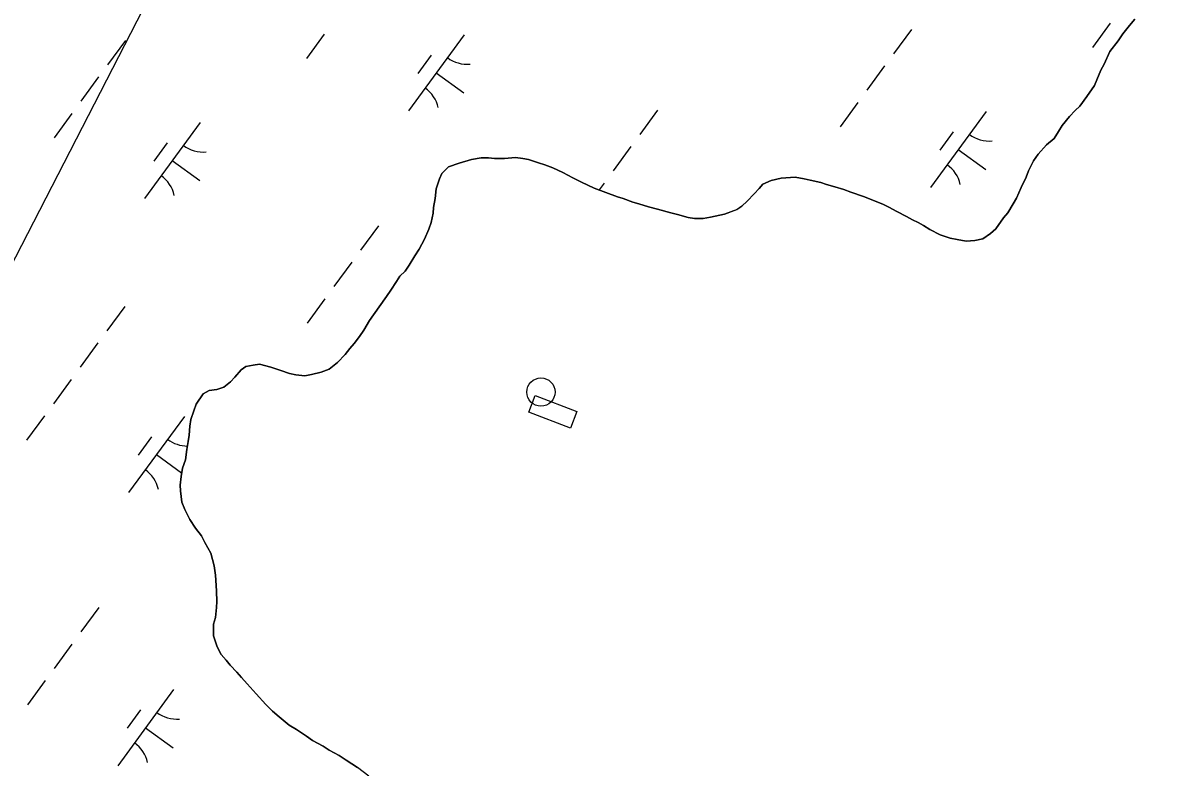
# Model space of a CAD drawing. Extents: x 3905714 to 3926767, y 183354 to 205755.
# Drawn here: x 3921059 to 3921659, y 196136 to 196531 of the extents above; entities that cross this region are included whole.
import ezdxf

# ---------------------------------------------------------------- set-up
doc = ezdxf.new("R2010")
doc.units = 0
for name, color, linetype in [('V-CHAN-DOCK', 7, 'Continuous'), ('V-DOMW-TANK', 7, 'Continuous'), ('V-TOPO-SHOR', 7, 'Continuous'), ('V-UTIL-LINE', 7, 'Continuous'), ('V-WETL-SWMP', 7, 'Continuous')]:
    doc.layers.add(name, color=color, linetype=linetype)

msp = doc.modelspace()

# ---------------------------------------------------------------- linework, layer by layer
at = {"layer": 'V-CHAN-DOCK'}
msp.add_lwpolyline([(3921331.09, 196333.03), (3921353.28, 196324.58), (3921349.93, 196315.79), (3921327.74, 196324.25)], close=True, dxfattribs=at)
at = {"layer": 'V-DOMW-TANK'}
msp.add_circle((3921334.23, 196334.94), 7.5, dxfattribs=at)
at = {"layer": 'V-TOPO-SHOR'}
for points in [[(3921640.13, 196521.27), (3921642.68, 196524.81), (3921646.25, 196529.36), (3921649.05, 196532.65)], [(3921262.26, 196399.1), (3921264.3, 196402.14), (3921267.36, 196407.2), (3921269.65, 196410.74), (3921272.46, 196416.06), (3921274.77, 196421.38), (3921276.05, 196424.92), (3921277.08, 196429.74), (3921277.34, 196432.78), (3921278.12, 196437.6), (3921278.65, 196442.67), (3921280.44, 196447.99), (3921281.72, 196450.78), (3921285.28, 196454.32), (3921290.87, 196456.32), (3921297.47, 196458.33), (3921302.55, 196459.07), (3921306.35, 196459.06), (3921309.65, 196458.79), (3921314.98, 196458.77), (3921320.81, 196459.26), (3921324.62, 196458.74), (3921327.66, 196458.22), (3921332.98, 196456.42), (3921336.27, 196455.4), (3921340.58, 196453.86), (3921345.9, 196451.3), (3921351.21, 196448.5), (3921355.77, 196446.2), (3921362.35, 196443.13), (3921368.69, 196440.82), (3921374.77, 196438.52), (3921377.81, 196437.49), (3921382.87, 196435.7), (3921386.17, 196434.67), (3921391.23, 196433.13), (3921396.05, 196431.85), (3921403.15, 196430.05), (3921406.69, 196429.02), (3921412.27, 196427.48), (3921415.56, 196426.96), (3921420.13, 196426.94), (3921424.19, 196427.69), (3921431.55, 196429.18), (3921438.15, 196431.7), (3921440.7, 196433.46), (3921443.5, 196436.24), (3921447.31, 196440.03), (3921449.86, 196442.81), (3921451.9, 196445.09), (3921456.22, 196447.1), (3921461.55, 196448.35), (3921468.91, 196448.83), (3921473.72, 196448.06), (3921477.02, 196447.28), (3921482.6, 196445.99), (3921485.64, 196444.97), (3921489.94, 196443.69), (3921494.76, 196442.4), (3921498.56, 196440.86), (3921505.14, 196438.56), (3921510.21, 196436.76), (3921515.78, 196434.46), (3921518.57, 196432.93), (3921522.87, 196430.63), (3921527.94, 196428.08), (3921531.23, 196426.29), (3921534.27, 196424.76), (3921537.05, 196423.22), (3921540.34, 196421.18), (3921545.91, 196418.37), (3921551.23, 196416.58), (3921554.78, 196415.8), (3921559.6, 196415.03), (3921564.16, 196415.26), (3921568.48, 196416.26), (3921572.54, 196419.04), (3921575.34, 196421.56), (3921579.42, 196427.38), (3921581.71, 196429.91), (3921584.52, 196434.72), (3921586.31, 196437.76), (3921588.87, 196443.33), (3921591.42, 196448.9), (3921592.7, 196452.19), (3921595.26, 196457.51), (3921597.81, 196461.05), (3921602.14, 196466.11), (3921606.21, 196469.39), (3921608.5, 196473.19), (3921610.54, 196476.23), (3921614.37, 196481.03), (3921617.42, 196484.32), (3921619.97, 196486.59), (3921623.54, 196491.65), (3921627.62, 196497.47), (3921628.9, 196500.51), (3921630.94, 196505.58), (3921632.73, 196508.87), (3921635.8, 196515.45), (3921640.13, 196521.27)], [(3921243.03, 196131.31), (3921236.96, 196135.9), (3921230.88, 196139.73), (3921227.34, 196142.27), (3921222.03, 196145.08), (3921218.74, 196147.13), (3921213.17, 196150.19), (3921209.88, 196152.49), (3921204.56, 196156.05), (3921200.77, 196158.35), (3921195.46, 196162.68), (3921191.92, 196165.74), (3921188.38, 196169.3), (3921183.33, 196174.9), (3921178.52, 196180.24), (3921175.49, 196183.55), (3921172.97, 196186.35), (3921169.43, 196190.17), (3921167.41, 196192.71), (3921164.63, 196195.77), (3921162.61, 196199.83), (3921160.61, 196205.68), (3921160.63, 196211.76), (3921161.66, 196215.31), (3921162.18, 196220.64), (3921162.45, 196223.93), (3921162.21, 196229.26), (3921161.97, 196232.3), (3921161.74, 196237.88), (3921160.99, 196242.71), (3921159.24, 196249.56), (3921155.97, 196255.15), (3921154.2, 196258.71), (3921151.17, 196262.78), (3921148.15, 196267.36), (3921145.38, 196272.7), (3921143.87, 196276.5), (3921143.13, 196282.6), (3921142.89, 196285.64), (3921143.41, 196290.2), (3921144.19, 196294.51), (3921145.73, 196299.07), (3921146.5, 196304.4), (3921147.28, 196308.71), (3921147.8, 196312), (3921148.07, 196316.82), (3921148.59, 196320.37), (3921150.13, 196324.93), (3921151.41, 196328.48), (3921155.23, 196334.04), (3921158.29, 196335.81), (3921162.34, 196336.3), (3921166.16, 196337.55), (3921169.72, 196340.33), (3921172.01, 196342.86), (3921175.32, 196346.65), (3921177.86, 196348.42), (3921181.67, 196349.17), (3921184.97, 196349.66), (3921191.05, 196348.12), (3921196.37, 196346.32), (3921200.93, 196344.79), (3921204.23, 196344.01), (3921209.04, 196343.49), (3921212.6, 196344.24), (3921217.68, 196345.49), (3921221.99, 196346.99), (3921226.32, 196350.53), (3921230.39, 196354.83), (3921232.94, 196358.11), (3921235.23, 196360.64), (3921238.03, 196364.44), (3921240.33, 196367.73), (3921243.39, 196372.79), (3921248.49, 196380.13), (3921252.32, 196385.69), (3921254.61, 196388.98), (3921257.67, 196393.54), (3921259.46, 196396.32), (3921262.26, 196399.1)]]:
    msp.add_lwpolyline(points, dxfattribs=at)
at = {"layer": 'V-UTIL-LINE'}
msp.add_lwpolyline([(3919053.82, 189827.07), (3918313.52, 190612.09), (3918520.46, 191058.29), (3918753.91, 192077.3), (3920478.53, 195285.34), (3921148.44, 196586.73), (3921587.51, 197419.94), (3921944.61, 198057.47)], dxfattribs=at)
at = {"layer": 'V-WETL-SWMP'}
for p, q in [((3921636.02, 196530.53), (3921626.56, 196517.62)), ((3921649.05, 196532.65), (3921646.25, 196529.36)), ((3921219.34, 196524.7), (3921209.89, 196511.79)), ((3921530.6, 196527.23), (3921521.15, 196514.33)), ((3921642.68, 196524.81), (3921640.13, 196521.27)), ((3921646.25, 196529.36), (3921642.68, 196524.81)), ((3921113.93, 196521.41), (3921104.47, 196508.5)), ((3921293.53, 196524.37), (3921263.98, 196484.04)), ((3921640.13, 196521.27), (3921635.8, 196515.45)), ((3921276.07, 196513.61), (3921268.98, 196503.93)), ((3921635.8, 196515.45), (3921632.73, 196508.87)), ((3921516.42, 196507.87), (3921506.96, 196494.97)), ((3921632.73, 196508.87), (3921630.94, 196505.58)), ((3921099.75, 196502.05), (3921090.29, 196489.14)), ((3921278.75, 196504.21), (3921293.27, 196493.57)), ((3921628.9, 196500.51), (3921627.62, 196497.47)), ((3921630.94, 196505.58), (3921628.9, 196500.51)), ((3921627.62, 196497.47), (3921623.54, 196491.65)), ((3921502.24, 196488.51), (3921492.78, 196475.61)), ((3921623.54, 196491.65), (3921619.97, 196486.59)), ((3921085.56, 196482.69), (3921076.11, 196469.78)), ((3921396.07, 196484.47), (3921386.62, 196471.57)), ((3921570.24, 196483.68), (3921540.69, 196443.35)), ((3921617.42, 196484.32), (3921614.37, 196481.03)), ((3921619.97, 196486.59), (3921617.42, 196484.32)), ((3921153.57, 196477.86), (3921124.02, 196437.52)), ((3921614.37, 196481.03), (3921610.54, 196476.23)), ((3921552.79, 196472.91), (3921545.7, 196463.23)), ((3921608.5, 196473.19), (3921606.21, 196469.39)), ((3921610.54, 196476.23), (3921608.5, 196473.19)), ((3921136.12, 196467.09), (3921129.03, 196457.41)), ((3921381.89, 196465.11), (3921372.43, 196452.21)), ((3921602.14, 196466.11), (3921597.81, 196461.05)), ((3921606.21, 196469.39), (3921602.14, 196466.11)), ((3921302.55, 196459.07), (3921297.47, 196458.33)), ((3921306.35, 196459.06), (3921302.55, 196459.07)), ((3921309.65, 196458.79), (3921306.35, 196459.06)), ((3921314.98, 196458.77), (3921309.65, 196458.79)), ((3921320.81, 196459.26), (3921314.98, 196458.77)), ((3921324.62, 196458.74), (3921320.81, 196459.26)), ((3921327.66, 196458.22), (3921324.62, 196458.74)), ((3921555.47, 196463.52), (3921569.99, 196452.88)), ((3921597.81, 196461.05), (3921595.26, 196457.51)), ((3921138.8, 196457.69), (3921153.32, 196447.05)), ((3921285.28, 196454.31), (3921281.72, 196450.77)), ((3921290.87, 196456.32), (3921285.28, 196454.31)), ((3921297.47, 196458.33), (3921290.87, 196456.32)), ((3921332.98, 196456.43), (3921327.66, 196458.22)), ((3921336.27, 196455.4), (3921332.98, 196456.43)), ((3921340.58, 196453.86), (3921336.27, 196455.4)), ((3921345.9, 196451.3), (3921340.58, 196453.86)), ((3921595.26, 196457.51), (3921592.7, 196452.19)), ((3921280.44, 196447.99), (3921278.65, 196442.67)), ((3921281.72, 196450.77), (3921280.44, 196447.99)), ((3921351.21, 196448.5), (3921345.9, 196451.3)), ((3921355.77, 196446.2), (3921351.21, 196448.5)), ((3921456.22, 196447.1), (3921451.9, 196445.09)), ((3921461.55, 196448.35), (3921456.22, 196447.1)), ((3921468.91, 196448.83), (3921461.55, 196448.35)), ((3921473.73, 196448.05), (3921468.91, 196448.83)), ((3921477.02, 196447.28), (3921473.73, 196448.05)), ((3921482.6, 196445.99), (3921477.02, 196447.28)), ((3921591.42, 196448.9), (3921588.87, 196443.33)), ((3921592.7, 196452.19), (3921591.42, 196448.9)), ((3921278.65, 196442.67), (3921278.12, 196437.6)), ((3921362.35, 196443.13), (3921355.77, 196446.2)), ((3921368.69, 196440.82), (3921362.35, 196443.13)), ((3921367.71, 196445.75), (3921365.06, 196442.14)), ((3921374.77, 196438.52), (3921368.69, 196440.82)), ((3921449.86, 196442.81), (3921447.32, 196440.03)), ((3921451.9, 196445.09), (3921449.86, 196442.81)), ((3921485.64, 196444.97), (3921482.6, 196445.99)), ((3921489.94, 196443.68), (3921485.64, 196444.97)), ((3921494.76, 196442.4), (3921489.94, 196443.68)), ((3921498.56, 196440.86), (3921494.76, 196442.4)), ((3921505.14, 196438.56), (3921498.56, 196440.86)), ((3921588.87, 196443.33), (3921586.31, 196437.76)), ((3921278.12, 196437.6), (3921277.34, 196432.78)), ((3921377.81, 196437.49), (3921374.77, 196438.52)), ((3921382.87, 196435.7), (3921377.81, 196437.49)), ((3921386.17, 196434.67), (3921382.87, 196435.7)), ((3921391.23, 196433.13), (3921386.17, 196434.67)), ((3921443.5, 196436.24), (3921440.7, 196433.46)), ((3921447.32, 196440.03), (3921443.5, 196436.24)), ((3921510.21, 196436.76), (3921505.14, 196438.56)), ((3921515.78, 196434.46), (3921510.21, 196436.76)), ((3921584.52, 196434.72), (3921581.72, 196429.91)), ((3921586.31, 196437.76), (3921584.52, 196434.72)), ((3921277.08, 196429.74), (3921276.05, 196424.92)), ((3921277.34, 196432.78), (3921277.08, 196429.74)), ((3921396.05, 196431.85), (3921391.23, 196433.13)), ((3921403.15, 196430.05), (3921396.05, 196431.85)), ((3921406.69, 196429.02), (3921403.15, 196430.05)), ((3921412.27, 196427.48), (3921406.69, 196429.02)), ((3921431.55, 196429.18), (3921424.19, 196427.69)), ((3921438.16, 196431.7), (3921431.55, 196429.18)), ((3921440.7, 196433.46), (3921438.16, 196431.7)), ((3921518.57, 196432.93), (3921515.78, 196434.46)), ((3921522.87, 196430.63), (3921518.57, 196432.93)), ((3921527.94, 196428.08), (3921522.87, 196430.63)), ((3921581.72, 196429.91), (3921579.42, 196427.38)), ((3921248.11, 196423.1), (3921238.65, 196410.2)), ((3921276.05, 196424.92), (3921274.77, 196421.38)), ((3921415.56, 196426.96), (3921412.27, 196427.48)), ((3921420.13, 196426.94), (3921415.56, 196426.96)), ((3921424.19, 196427.69), (3921420.13, 196426.94)), ((3921531.23, 196426.29), (3921527.94, 196428.08)), ((3921534.26, 196424.76), (3921531.23, 196426.29)), ((3921537.05, 196423.22), (3921534.26, 196424.76)), ((3921540.34, 196421.18), (3921537.05, 196423.22)), ((3921579.42, 196427.38), (3921575.34, 196421.56)), ((3921274.77, 196421.38), (3921272.46, 196416.06)), ((3921545.91, 196418.37), (3921540.34, 196421.18)), ((3921551.23, 196416.58), (3921545.91, 196418.37)), ((3921554.78, 196415.8), (3921551.23, 196416.58)), ((3921572.54, 196419.04), (3921568.48, 196416.26)), ((3921575.34, 196421.56), (3921572.54, 196419.04)), ((3921269.65, 196410.74), (3921267.36, 196407.2)), ((3921272.46, 196416.06), (3921269.65, 196410.74)), ((3921559.59, 196415.02), (3921554.78, 196415.8)), ((3921564.16, 196415.26), (3921559.59, 196415.02)), ((3921568.48, 196416.26), (3921564.16, 196415.26)), ((3921267.36, 196407.2), (3921264.3, 196402.14)), ((3921233.93, 196403.74), (3921224.47, 196390.84)), ((3921262.26, 196399.1), (3921259.46, 196396.32)), ((3921264.3, 196402.14), (3921262.26, 196399.1)), ((3921257.67, 196393.54), (3921254.61, 196388.98)), ((3921259.46, 196396.32), (3921257.67, 196393.54)), ((3921254.61, 196388.98), (3921252.32, 196385.69)), ((3921219.74, 196384.38), (3921210.29, 196371.48)), ((3921252.32, 196385.69), (3921248.49, 196380.13)), ((3921113.58, 196380.34), (3921104.12, 196367.44)), ((3921248.49, 196380.13), (3921243.39, 196372.79)), ((3921243.39, 196372.79), (3921240.33, 196367.73)), ((3921238.04, 196364.44), (3921235.23, 196360.64)), ((3921240.33, 196367.73), (3921238.04, 196364.44)), ((3921099.4, 196360.98), (3921089.94, 196348.08)), ((3921232.94, 196358.11), (3921230.39, 196354.83)), ((3921235.23, 196360.64), (3921232.94, 196358.11)), ((3921226.32, 196350.53), (3921221.99, 196346.99)), ((3921230.39, 196354.83), (3921226.32, 196350.53)), ((3921175.32, 196346.65), (3921172.01, 196342.86)), ((3921177.86, 196348.42), (3921175.32, 196346.65)), ((3921181.67, 196349.17), (3921177.86, 196348.42)), ((3921184.97, 196349.66), (3921181.67, 196349.17)), ((3921191.05, 196348.12), (3921184.97, 196349.66)), ((3921196.37, 196346.32), (3921191.05, 196348.12)), ((3921200.93, 196344.79), (3921196.37, 196346.32)), ((3921204.23, 196344.01), (3921200.93, 196344.79)), ((3921217.68, 196345.49), (3921212.6, 196344.24)), ((3921221.99, 196346.99), (3921217.68, 196345.49)), ((3921085.21, 196341.62), (3921075.76, 196328.72)), ((3921169.72, 196340.33), (3921166.16, 196337.55)), ((3921172.01, 196342.86), (3921169.72, 196340.33)), ((3921209.04, 196343.49), (3921204.23, 196344.01)), ((3921212.6, 196344.24), (3921209.04, 196343.49)), ((3921155.23, 196334.04), (3921151.41, 196328.48)), ((3921158.29, 196335.81), (3921155.23, 196334.04)), ((3921162.35, 196336.3), (3921158.29, 196335.81)), ((3921166.16, 196337.55), (3921162.35, 196336.3)), ((3921151.41, 196328.48), (3921150.13, 196324.93)), ((3921071.03, 196322.26), (3921061.57, 196309.36)), ((3921145.21, 196321.93), (3921115.66, 196281.6)), ((3921150.13, 196324.93), (3921148.59, 196320.37)), ((3921148.07, 196316.82), (3921147.8, 196312)), ((3921148.59, 196320.37), (3921148.07, 196316.82)), ((3921127.76, 196311.17), (3921120.67, 196301.49)), ((3921147.28, 196308.71), (3921146.5, 196304.4)), ((3921147.8, 196312), (3921147.28, 196308.71)), ((3921146.5, 196304.4), (3921145.72, 196299.07)), ((3921130.44, 196301.77), (3921143.74, 196292.02)), ((3921145.72, 196299.07), (3921144.19, 196294.51)), ((3921144.19, 196294.51), (3921143.41, 196290.2)), ((3921143.41, 196290.2), (3921142.89, 196285.64)), ((3921142.89, 196285.64), (3921143.13, 196282.59)), ((3921143.13, 196282.59), (3921143.87, 196276.5)), ((3921143.87, 196276.5), (3921145.38, 196272.7)), ((3921145.38, 196272.7), (3921148.15, 196267.36)), ((3921148.15, 196267.36), (3921151.17, 196262.78)), ((3921151.17, 196262.78), (3921154.2, 196258.71)), ((3921154.2, 196258.71), (3921155.97, 196255.15)), ((3921155.97, 196255.15), (3921159.24, 196249.56)), ((3921159.24, 196249.56), (3921160.99, 196242.71)), ((3921160.99, 196242.71), (3921161.74, 196237.89)), ((3921161.74, 196237.89), (3921161.97, 196232.3)), ((3921161.97, 196232.3), (3921162.21, 196229.26)), ((3921162.21, 196229.26), (3921162.45, 196223.93)), ((3921099.8, 196220.67), (3921090.34, 196207.76)), ((3921162.18, 196220.64), (3921161.66, 196215.31)), ((3921162.45, 196223.93), (3921162.18, 196220.64)), ((3921161.66, 196215.31), (3921160.63, 196211.76)), ((3921160.63, 196211.76), (3921160.61, 196205.68)), ((3921085.61, 196201.31), (3921076.16, 196188.4)), ((3921160.61, 196205.68), (3921162.62, 196199.83)), ((3921162.62, 196199.83), (3921164.63, 196195.77)), ((3921164.63, 196195.77), (3921167.41, 196192.71)), ((3921167.41, 196192.71), (3921169.43, 196190.17)), ((3921169.43, 196190.17), (3921172.97, 196186.35)), ((3921172.97, 196186.35), (3921175.49, 196183.55)), ((3921175.49, 196183.55), (3921178.52, 196180.25)), ((3921071.43, 196181.95), (3921061.97, 196169.04)), ((3921139.44, 196177.11), (3921109.89, 196136.78)), ((3921178.52, 196180.25), (3921183.33, 196174.9)), ((3921183.33, 196174.9), (3921188.38, 196169.3)), ((3921121.98, 196166.35), (3921114.89, 196156.67)), ((3921188.38, 196169.3), (3921191.92, 196165.74)), ((3921191.92, 196165.74), (3921195.46, 196162.68)), ((3921195.46, 196162.68), (3921200.77, 196158.35)), ((3921124.66, 196156.95), (3921139.18, 196146.31)), ((3921200.77, 196158.35), (3921204.56, 196156.05)), ((3921204.56, 196156.05), (3921209.88, 196152.49)), ((3921209.88, 196152.49), (3921213.17, 196150.19)), ((3921213.17, 196150.19), (3921218.74, 196147.13)), ((3921218.74, 196147.13), (3921222.03, 196145.08)), ((3921222.03, 196145.08), (3921227.34, 196142.28)), ((3921227.34, 196142.28), (3921230.89, 196139.73)), ((3921230.89, 196139.73), (3921236.96, 196135.9))]:
    msp.add_line(p, q, dxfattribs=at)
for centre, start, end in [((3921295.27, 196526.35), 232.99998, 274.54364), ((3921262.62, 196481.78), 12.99998, 54.54364), ((3921571.99, 196485.66), 232.99998, 274.54364), ((3921155.31, 196479.83), 232.99998, 274.54364), ((3921539.34, 196441.09), 12.99998, 54.54364), ((3921122.66, 196435.27), 12.99998, 54.54364), ((3921146.95, 196323.91), 232.99998, 269.65001), ((3921114.3, 196279.35), 12.99998, 54.54364), ((3921141.18, 196179.09), 232.99998, 274.54364), ((3921108.53, 196134.53), 12.99998, 54.54364)]:
    msp.add_arc(centre, 17.62, start, end, dxfattribs=at)

doc.saveas('drawing.dxf')
